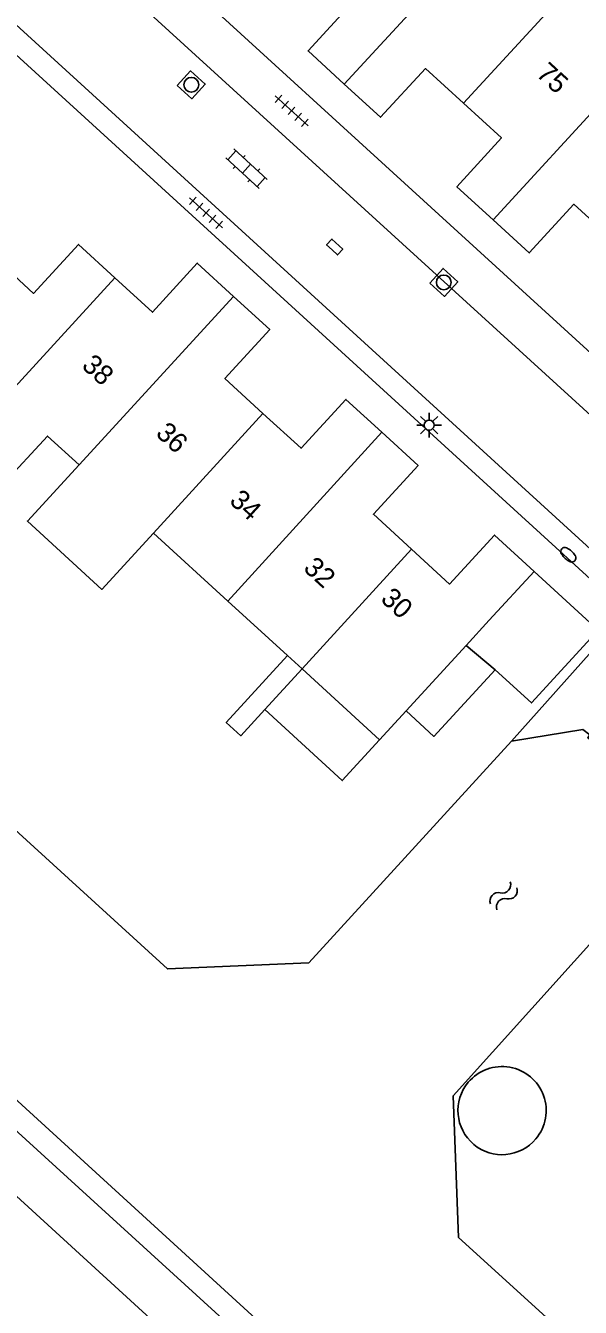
# Model space of a CAD drawing. Extents: x 128000 to 131008, y 398996 to 402500.
# Drawn here: x 129230.8 to 129258.9, y 399249.9 to 399314.8 of the extents above; entities that cross this region are included whole.
import ezdxf

# ---------------------------------------------------------------- set-up
doc = ezdxf.new("R2010")
doc.units = 0
for name, color, linetype in [('gg-afsc-erfafscheiding', 7, 'Continuous'), ('gg-anno-huisnummerreeks BGT', 7, 'Continuous'), ('gg-bbg-gedigitaliseerde bebouwing', 7, 'Continuous'), ('gg-bbg-gedigitaliseerde bijgebouw', 7, 'Continuous'), ('gg-bbg-hoofdgebouw', 7, 'Continuous'), ('gg-bbg-luifel en loopbrug', 7, 'Continuous'), ('gg-bbg-tussenscheiding', 7, 'Continuous'), ('gg-knt-BGT kruinlijn', 7, 'Continuous'), ('gg-knt-verharding', 7, 'Continuous'), ('gg-kntw-beschoeiing', 7, 'Continuous'), ('gt-grn-groengrens', 7, 'Continuous'), ('gt-symb-brandkraan', 7, 'Continuous'), ('gt-symb-klinker verharding', 7, 'Continuous'), ('gt-symb-kolk', 7, 'Continuous'), ('gt-symb-lichtmast', 7, 'Continuous'), ('gt-symb-rioolschacht', 7, 'Continuous'), ('gt-symb-tegel verharding', 7, 'Continuous'), ('gt-symb-watersymbool', 7, 'Continuous')]:
    doc.layers.add(name, color=color, linetype=linetype)

# ---------------------------------------------------------------- blocks, each defined once
blk = doc.blocks.new('gt0-WA')
at = {"layer": 'gt-symb-watersymbool'}
for centre, start, end in [((-0.323, 0.022), 28.07249, 151.92751), ((0.427, 0.422), 208.07248, 331.92751), ((-0.323, -0.428), 28.07249, 151.92751), ((0.427, -0.028), 208.07248, 331.92751)]:
    blk.add_arc(centre, 0.425, start, end, dxfattribs=at)
blk = doc.blocks.new('gt0-BR')
at = {"layer": 'gt-symb-brandkraan'}
for centre, radius, start, end in [((-0.244, 0), 0.206, 107.56694, 252.43307), ((0.599, -2.664), 3, 106.89205, 107.56694), ((0, -0.691), 0.938, 73.10799, 106.89205), ((-0.599, -2.664), 3, 72.43309, 73.10799), ((0.244, 0), 0.206, 287.56695, 72.43309), ((0.599, 2.664), 3, 252.43307, 253.10797), ((0, 0.691), 0.938, 253.10797, 286.89206), ((-0.599, 2.664), 3, 286.89206, 287.56695)]:
    blk.add_arc(centre, radius, start, end, dxfattribs=at)
blk = doc.blocks.new('gt0-LMAST')
at = {"layer": 'gt-symb-lichtmast'}
for p, q in [((-0.182, 0.173), (-0.447, 0.438)), ((-0.005, 0.246), (-0.005, 0.621)), ((0.172, 0.173), (0.437, 0.438)), ((-0.255, -0.004), (-0.63, -0.004)), ((-0.182, -0.181), (-0.447, -0.446)), ((-0.005, -0.254), (-0.005, -0.629)), ((0.437, -0.446), (0.172, -0.181)), ((0.245, -0.004), (0.62, -0.004))]:
    blk.add_line(p, q, dxfattribs=at)
blk.add_circle((-0.005, -0.004), 0.25, dxfattribs=at)
blk = doc.blocks.new('gt0-TEG1')
at = {"layer": 'gt-symb-tegel verharding'}
for p, q in [((-1.125, 0), (1.125, 0)), ((-0.9, -0.25), (-0.9, 0.25)), ((-0.45, -0.25), (-0.45, 0.25)), ((0, -0.25), (0, 0.25)), ((0.45, -0.25), (0.45, 0.25)), ((0.9, -0.25), (0.9, 0.25))]:
    blk.add_line(p, q, dxfattribs=at)
blk = doc.blocks.new('gt0-KOLK')
at = {"layer": 'gt-symb-kolk'}
blk.add_lwpolyline([(0, 0), (0.375, 0), (0.375, 0.4), (-0.375, 0.4), (-0.375, 0), (0, 0)], dxfattribs=at)
blk = doc.blocks.new('gt0-RS')
at = {"layer": 'gt-symb-rioolschacht'}
blk.add_lwpolyline([(-0.5, -0.5), (0.5, -0.5), (0.5, 0.5), (-0.5, 0.5)], close=True, dxfattribs=at)
blk.add_circle((0, 0), 0.375, dxfattribs=at)
blk = doc.blocks.new('gt0-KL1')
at = {"layer": 'gt-symb-klinker verharding'}
for p, q in [((-1.15, 0.3), (1.15, 0.3)), ((-1, -0.3), (-1, 0.3)), ((-0.5, 0.3), (-0.5, 0.45)), ((0, -0.3), (0, 0.3)), ((0.5, 0.3), (0.5, 0.45)), ((1, -0.3), (1, 0.3)), ((-1.15, -0.3), (1.15, -0.3)), ((-0.5, -0.45), (-0.5, -0.3)), ((0.5, -0.45), (0.5, -0.3))]:
    blk.add_line(p, q, dxfattribs=at)

msp = doc.modelspace()

# ---------------------------------------------------------------- linework, layer by layer
at = {"layer": 'gg-afsc-erfafscheiding'}
msp.add_line((129259.93, 399283.58), (129255.43, 399278.55), dxfattribs=at)
at = {"layer": 'gg-bbg-gedigitaliseerde bebouwing'}
for p, q in [((129237.312, 399289.083), (129241.072, 399285.642)), ((129241.072, 399285.642), (129244.09, 399282.879)), ((129253.148, 399283.395), (129254.314, 399284.667)), ((129244.09, 399282.879), (129244.831, 399282.2)), ((129244.831, 399282.2), (129248.757, 399278.607)), ((129248.757, 399278.607), (129250.101, 399280.073))]:
    msp.add_line(p, q, dxfattribs=at)
for points in [[(129227.529, 399293.479), (129229.67, 399291.52), (129231.94, 399294), (129233.54, 399292.536)], [(129237.312, 399289.083), (129234.695, 399286.232), (129230.927, 399289.69), (129233.54, 399292.536)]]:
    msp.add_lwpolyline(points, dxfattribs=at)
at = {"layer": 'gg-bbg-gedigitaliseerde bijgebouw'}
msp.add_line((129254.61, 399282.164), (129253.148, 399283.395), dxfattribs=at)
msp.add_lwpolyline([(129254.61, 399282.164), (129251.509, 399278.782), (129250.101, 399280.073)], dxfattribs=at)
at = {"layer": 'gg-bbg-hoofdgebouw'}
msp.add_line((129254.314, 399284.667), (129256.58, 399287.14), dxfattribs=at)
for points in [[(129246.969, 399311.835), (129245.14, 399313.51), (129247.4, 399315.98), (129245.48, 399317.74)], [(129253.008, 399310.858), (129251.08, 399312.62), (129248.81, 399310.15), (129246.969, 399311.835)], [(129254.506, 399304.954), (129252.67, 399306.63), (129254.93, 399309.1), (129253.008, 399310.858)], [(129260.528, 399303.978), (129258.6, 399305.74), (129256.34, 399303.28), (129254.506, 399304.954)], [(129235.361, 399302.012), (129233.51, 399303.71), (129231.24, 399301.23), (129229.264, 399303.042)], [(129241.368, 399301.072), (129239.53, 399302.76), (129237.26, 399300.27), (129235.361, 399302.012)], [(129242.853, 399295.147), (129240.93, 399296.91), (129243.2, 399299.39), (129241.368, 399301.072)], [(129248.872, 399294.192), (129247.05, 399295.86), (129244.78, 399293.38), (129242.853, 399295.147)], [(129250.372, 399288.272), (129248.45, 399290.04), (129250.71, 399292.51), (129248.872, 399294.192)], [(129256.58, 399287.14), (129254.57, 399288.98), (129252.3, 399286.5), (129250.372, 399288.272)]]:
    msp.add_lwpolyline(points, dxfattribs=at)
at = {"layer": 'gg-bbg-luifel en loopbrug'}
msp.add_line((129242.944, 399280.145), (129244.831, 399282.2), dxfattribs=at)
for points in [[(129256.58, 399287.14), (129259.831, 399284.164), (129256.455, 399280.476), (129254.61, 399282.164)], [(129242.944, 399280.145), (129241.729, 399278.817), (129240.991, 399279.492), (129244.09, 399282.879)], [(129248.757, 399278.607), (129246.865, 399276.546), (129242.944, 399280.145)]]:
    msp.add_lwpolyline(points, dxfattribs=at)
for start, end in [(319.94145, 139.94145), (139.94145, 319.94145)]:
    msp.add_arc((129254.96, 399259.825), 2.233, start, end, dxfattribs=at)
at = {"layer": 'gg-bbg-tussenscheiding'}
for p, q in [((129246.969, 399311.835), (129256.427, 399322.128)), ((129253.008, 399310.858), (129260.199, 399318.679)), ((129254.506, 399304.954), (129263.237, 399314.472)), ((129227.529, 399293.479), (129235.361, 399302.012)), ((129233.54, 399292.536), (129241.368, 399301.072)), ((129237.312, 399289.083), (129242.853, 399295.147)), ((129241.072, 399285.642), (129248.872, 399294.192)), ((129244.831, 399282.2), (129250.372, 399288.272)), ((129250.101, 399280.073), (129253.148, 399283.395))]:
    msp.add_line(p, q, dxfattribs=at)
at = {"layer": 'gg-knt-BGT kruinlijn'}
msp.add_line((129194.582, 399288.203), (129289.58, 399201.37), dxfattribs=at)
at = {"layer": 'gg-knt-verharding'}
for p, q in [((129207.11, 399336.06), (129261.72, 399286.18)), ((129206.349, 399335.227), (129260.012, 399286.226)), ((129262.523, 399292.24), (129228.598, 399323.187))]:
    msp.add_line(p, q, dxfattribs=at)
msp.add_lwpolyline([(129230.257, 399331.669), (129226.89, 399327.93), (129262.932, 399295.017)], dxfattribs=at)
at = {"layer": 'gg-kntw-beschoeiing'}
for points in [[(129255.43, 399278.55), (129245.17, 399267.32), (129238.02, 399267), (129186.1, 399314.4), (129183.341, 399314.09)], [(129178.589, 399310.417), (129179.181, 399309.86), (129179.34, 399307.04), (129291.41, 399204.53), (129294.4, 399204.71), (129298.46, 399209.23), (129297.84, 399212.39)], [(129260.272, 399277.832), (129259.3, 399278.71), (129259.4, 399278.86), (129259.05, 399279.13), (129255.43, 399278.55)], [(129262.6, 399271.8), (129252.48, 399260.57), (129252.76, 399253.4), (129297.84, 399212.39)]]:
    msp.add_lwpolyline(points, dxfattribs=at)
at = {"layer": 'gt-grn-groengrens'}
msp.add_lwpolyline([(129299.776, 399210.629), (129299.321, 399207.994), (129295.15, 399203.762), (129290.843, 399203.615), (129203.993, 399282.849), (129196.211, 399289.985)], dxfattribs=at)

# ---------------------------------------------------------------- block references
at = {"layer": 'gt-symb-brandkraan', "rotation": -42.36616983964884}
msp.add_blockref('gt0-BR', (129258.315, 399287.986), dxfattribs=at)
at = {"layer": 'gt-symb-klinker verharding', "rotation": -42.40480040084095}
msp.add_blockref('gt0-KL1', (129242.023, 399307.546), dxfattribs=at)
at = {"layer": 'gt-symb-kolk', "rotation": -42.40480039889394}
msp.add_blockref('gt0-KOLK', (129246.351, 399303.432), dxfattribs=at)
at = {"layer": 'gt-symb-lichtmast'}
msp.add_blockref('gt0-LMAST', (129251.274, 399294.556), dxfattribs=at)
at = {"layer": 'gt-symb-rioolschacht', "rotation": -42.36616983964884}
for p in [(129239.224, 399311.796), (129252.008, 399301.784)]:
    msp.add_blockref('gt0-RS', p, dxfattribs=at)
at = {"layer": 'gt-symb-tegel verharding'}
for p, rotation in [((129244.305, 399310.478), -42.36616983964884), ((129239.973, 399305.307), -42.36616983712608)]:
    msp.add_blockref('gt0-TEG1', p, dxfattribs=dict(at, rotation=rotation))
at = {"layer": 'gt-symb-watersymbool', "rotation": 48.00000872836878}
msp.add_blockref('gt0-WA', (129255, 399270.672), dxfattribs=at)

# ---------------------------------------------------------------- texts
at = {"layer": 'gg-anno-huisnummerreeks BGT'}
for s, rotation, p in [('75', 317.6, (129256.636, 399312.282)), ('38', 317.5, (129233.625, 399297.498)), ('36', 317.5, (129237.374, 399294.065)), ('34', 317.5, (129241.101, 399290.648)), ('32', 317.4, (129244.848, 399287.239)), ('30', 317.5, (129248.758, 399285.677))]:
    msp.add_text(s, height=1, rotation=rotation, dxfattribs=at).set_placement(p)

doc.saveas('drawing.dxf')
